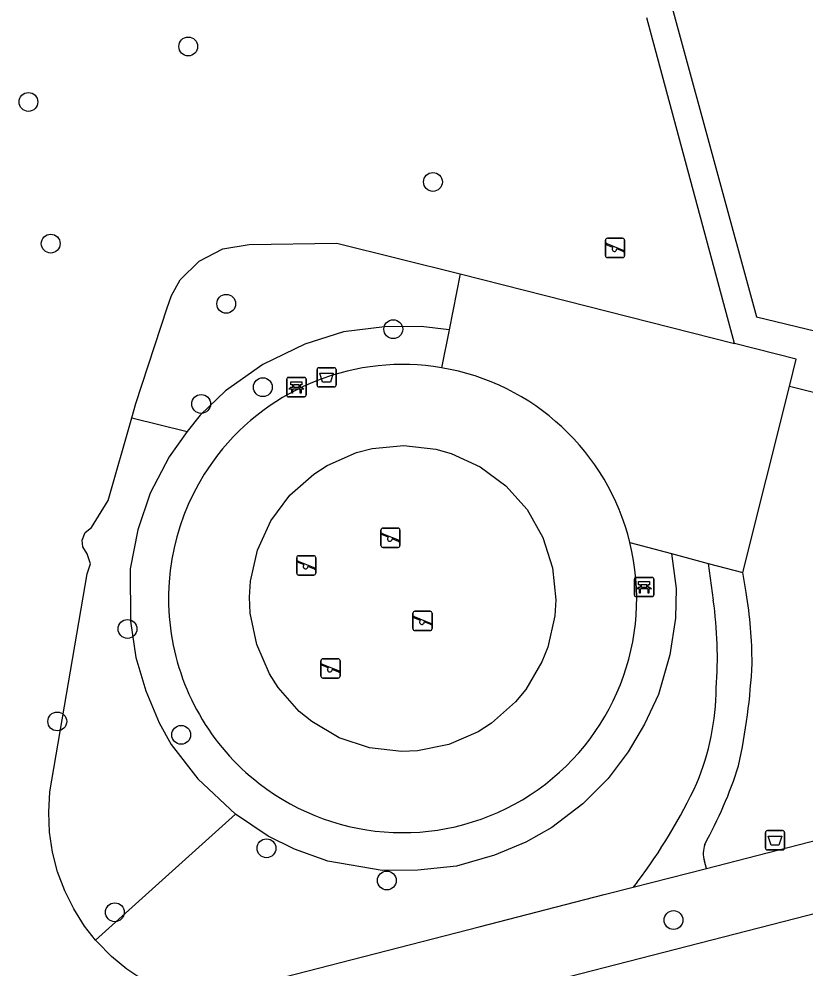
# Model space of a CAD drawing. Extents: x 157793 to 159380, y 380882 to 382313.
# Drawn here: x 158726.21 to 158767.06, y 381324.1 to 381373.42 of the extents above; entities that cross this region are included whole.
import ezdxf

# ---------------------------------------------------------------- set-up
doc = ezdxf.new("R2010")
doc.units = 0
for name, color, linetype in [('IMGEO_Afvalbak', 7, 'Continuous'), ('IMGEO_Bank', 7, 'Continuous'), ('IMGEO_Boom', 7, 'Continuous'), ('IMGEO_Groenvoorziening', 7, 'Continuous'), ('IMGEO_Rijbaan_lokaal_gesloten', 7, 'Continuous'), ('IMGEO_Speelvoorziening', 7, 'Continuous'), ('IMGEO_Voetpad_halfverhard', 7, 'Continuous'), ('IMGEO_Voetpad_open', 7, 'Continuous')]:
    doc.layers.add(name, color=color, linetype=linetype)

msp = doc.modelspace()

# ---------------------------------------------------------------- linework, layer by layer
at = {"layer": 'IMGEO_Afvalbak'}
for p, q in [((158741.678, 381354.416), (158741.678, 381355.216)), ((158741.678, 381355.216), (158741.678, 381354.416)), ((158741.778, 381355.316), (158742.568, 381355.316)), ((158742.568, 381355.316), (158741.778, 381355.316)), ((158742.668, 381355.216), (158742.668, 381354.416)), ((158742.668, 381354.416), (158742.668, 381355.216)), ((158742.568, 381354.316), (158741.778, 381354.316)), ((158741.778, 381354.316), (158742.568, 381354.316)), ((158764.955, 381330.382), (158764.955, 381331.182)), ((158764.955, 381331.182), (158764.955, 381330.382)), ((158765.055, 381331.282), (158765.845, 381331.282)), ((158765.845, 381331.282), (158765.055, 381331.282)), ((158765.945, 381331.182), (158765.945, 381330.382)), ((158765.945, 381330.382), (158765.945, 381331.182)), ((158765.845, 381330.282), (158765.055, 381330.282)), ((158765.055, 381330.282), (158765.845, 381330.282))]:
    msp.add_line(p, q, dxfattribs=at)
for points in [[(158741.821, 381355.03), (158742.525, 381355.03), (158742.376, 381354.56), (158741.97, 381354.56), (158741.821, 381355.03)], [(158765.098, 381330.996), (158765.802, 381330.996), (158765.653, 381330.526), (158765.247, 381330.526), (158765.098, 381330.996)]]:
    msp.add_lwpolyline(points, dxfattribs=at)
for centre, start, end in [((158741.778, 381355.216), 90, 180), ((158741.778, 381355.216), 90, 180), ((158742.568, 381355.216), 0, 90), ((158742.568, 381355.216), 360, 90), ((158741.778, 381354.416), 180, 270), ((158741.778, 381354.416), 180, 270), ((158742.568, 381354.416), 270, 0), ((158742.568, 381354.416), 270, 0), ((158765.055, 381331.182), 90, 180), ((158765.055, 381331.182), 90, 180), ((158765.845, 381331.182), 0, 90), ((158765.845, 381331.182), 360, 90), ((158765.055, 381330.382), 180, 270), ((158765.055, 381330.382), 180, 270), ((158765.845, 381330.382), 270, 0), ((158765.845, 381330.382), 270, 0)]:
    msp.add_arc(centre, 0.1, start, end, dxfattribs=at)
at = {"layer": 'IMGEO_Bank'}
for p, q in [((158740.109, 381353.881), (158740.109, 381354.722)), ((158740.109, 381354.722), (158740.109, 381353.881)), ((158740.184, 381354.806), (158741.025, 381354.806)), ((158741.025, 381354.806), (158740.184, 381354.806)), ((158741.109, 381354.731), (158741.109, 381353.89)), ((158741.109, 381353.89), (158741.109, 381354.731)), ((158740.806, 381354.204), (158740.413, 381354.204)), ((158740.418, 381354.312), (158740.418, 381354.418)), ((158740.462, 381354.418), (158740.462, 381354.312)), ((158740.75, 381354.424), (158740.468, 381354.424)), ((158740.468, 381354.306), (158740.75, 381354.306)), ((158740.756, 381354.312), (158740.756, 381354.418)), ((158740.8, 381354.418), (158740.8, 381354.312)), ((158741.034, 381353.806), (158740.193, 381353.806)), ((158740.193, 381353.806), (158741.034, 381353.806)), ((158758.156, 381343.505), (158758.156, 381344.346)), ((158758.156, 381344.346), (158758.156, 381343.505)), ((158758.231, 381344.43), (158759.072, 381344.43)), ((158759.072, 381344.43), (158758.231, 381344.43)), ((158759.156, 381344.355), (158759.156, 381343.514)), ((158759.156, 381343.514), (158759.156, 381344.355)), ((158758.853, 381343.828), (158758.46, 381343.828)), ((158758.465, 381343.936), (158758.465, 381344.042)), ((158758.509, 381344.042), (158758.509, 381343.936)), ((158758.797, 381344.048), (158758.515, 381344.048)), ((158758.515, 381343.93), (158758.797, 381343.93)), ((158758.803, 381343.936), (158758.803, 381344.042)), ((158758.847, 381344.042), (158758.847, 381343.936)), ((158759.081, 381343.43), (158758.24, 381343.43)), ((158758.24, 381343.43), (158759.081, 381343.43))]:
    msp.add_line(p, q, dxfattribs=at)
for points in [[(158740.412, 381354.424), (158740.326, 381354.424), (158740.326, 381354.585), (158740.889, 381354.585), (158740.889, 381354.424), (158740.806, 381354.424)], [(158740.356, 381354.204), (158740.214, 381354.204), (158740.326, 381354.306), (158740.412, 381354.306)], [(158740.406, 381354.197), (158740.406, 381353.99), (158740.363, 381353.99), (158740.363, 381354.197)], [(158740.806, 381354.306), (158740.889, 381354.306), (158741.001, 381354.204), (158740.862, 381354.204)], [(158740.856, 381354.197), (158740.856, 381353.99), (158740.812, 381353.99), (158740.812, 381354.197)], [(158758.459, 381344.048), (158758.373, 381344.048), (158758.373, 381344.209), (158758.936, 381344.209), (158758.936, 381344.048), (158758.853, 381344.048)], [(158758.403, 381343.828), (158758.261, 381343.828), (158758.373, 381343.93), (158758.459, 381343.93)], [(158758.453, 381343.821), (158758.453, 381343.614), (158758.41, 381343.614), (158758.41, 381343.821)], [(158758.853, 381343.93), (158758.936, 381343.93), (158759.048, 381343.828), (158758.909, 381343.828)], [(158758.903, 381343.821), (158758.903, 381343.614), (158758.859, 381343.614), (158758.859, 381343.821)]]:
    msp.add_lwpolyline(points, dxfattribs=at)
for centre, radius, start, end in [((158740.187, 381354.728), 0.0779, 92.4484, 184.2845), ((158740.187, 381354.728), 0.0779, 92.4484, 184.2845), ((158741.031, 381354.728), 0.0779, 2.4484, 94.2845), ((158741.031, 381354.728), 0.0779, 2.4484, 94.2845), ((158740.356, 381354.197), 0.00671, 2.8957, 87.1043), ((158740.413, 381354.197), 0.00671, 92.8957, 177.1043), ((158740.411, 381354.417), 0.00671, 2.8957, 87.1043), ((158740.411, 381354.313), 0.00671, 272.8957, 357.1043), ((158740.468, 381354.417), 0.00671, 92.8957, 177.1043), ((158740.468, 381354.313), 0.00671, 182.8957, 267.1043), ((158740.75, 381354.417), 0.00671, 2.8957, 87.1043), ((158740.75, 381354.313), 0.00671, 272.8957, 357.1043), ((158740.807, 381354.417), 0.00671, 92.8957, 177.1043), ((158740.807, 381354.313), 0.00671, 182.8957, 267.1043), ((158740.805, 381354.197), 0.00671, 2.8957, 87.1043), ((158740.862, 381354.197), 0.00671, 92.8957, 177.1043), ((158740.187, 381353.884), 0.0779, 182.4484, 274.2845), ((158740.187, 381353.884), 0.0779, 182.4484, 274.2845), ((158741.031, 381353.884), 0.0779, 272.4484, 4.2845), ((158741.031, 381353.884), 0.0779, 272.4484, 4.2845), ((158758.234, 381344.352), 0.0779, 92.4484, 184.2845), ((158758.234, 381344.352), 0.0779, 92.4484, 184.2845), ((158759.078, 381344.352), 0.0779, 2.4484, 94.2845), ((158759.078, 381344.352), 0.0779, 2.4484, 94.2845), ((158758.403, 381343.821), 0.00671, 2.8957, 87.1043), ((158758.46, 381343.821), 0.00671, 92.8957, 177.1043), ((158758.458, 381344.041), 0.00671, 2.8957, 87.1043), ((158758.458, 381343.937), 0.00671, 272.8957, 357.1043), ((158758.515, 381344.041), 0.00671, 92.8957, 177.1043), ((158758.515, 381343.937), 0.00671, 182.8957, 267.1043), ((158758.797, 381344.041), 0.00671, 2.8957, 87.1043), ((158758.797, 381343.937), 0.00671, 272.8957, 357.1043), ((158758.854, 381344.041), 0.00671, 92.8957, 177.1043), ((158758.854, 381343.937), 0.00671, 182.8957, 267.1043), ((158758.852, 381343.821), 0.00671, 2.8957, 87.1043), ((158758.909, 381343.821), 0.00671, 92.8957, 177.1043), ((158758.234, 381343.508), 0.0779, 182.4484, 274.2845), ((158758.234, 381343.508), 0.0779, 182.4484, 274.2845), ((158759.078, 381343.508), 0.0779, 272.4484, 4.2845), ((158759.078, 381343.508), 0.0779, 272.4484, 4.2845)]:
    msp.add_arc(centre, radius, start, end, dxfattribs=at)
at = {"layer": 'IMGEO_Boom'}
for centre in [(158734.994, 381371.993), (158726.699, 381369.11), (158747.697, 381364.958), (158727.856, 381361.756), (158736.966, 381358.633), (158745.637, 381357.313), (158738.866, 381354.302), (158735.664, 381353.435), (158731.841, 381341.755), (158728.195, 381336.953), (158734.628, 381336.258), (158739.053, 381330.368), (158745.303, 381328.696), (158731.187, 381327.045), (158760.181, 381326.643)]:
    msp.add_circle(centre, 0.489, dxfattribs=at)
at = {"layer": 'IMGEO_Groenvoorziening'}
for points in [[(158732.061, 381352.717), (158732.272, 381353.453), (158733.897, 381358.418), (158734.124, 381359.066), (158734.583, 381359.869), (158735.558, 381360.853), (158736.789, 381361.486), (158738.155, 381361.709), (158742.714, 381361.786), (158749.103, 381360.186)], [(158748.53, 381357.276), (158747.076, 381357.457), (158745.188, 381357.437), (158743.054, 381357.17), (158741.042, 381356.533), (158738.867, 381355.486), (158736.922, 381354.113), (158735.609, 381352.86), (158734.937, 381351.999)], [(158730.184, 381325.603), (158729.614, 381326.329), (158729.05, 381327.216), (158728.582, 381328.157), (158728.215, 381329.142), (158727.952, 381330.16), (158727.798, 381331.2), (158727.753, 381332.25), (158727.818, 381333.299), (158729.746, 381344.614), (158729.916, 381345.127), (158729.752, 381345.655), (158729.519, 381346.017), (158729.485, 381346.359), (158729.641, 381346.758), (158729.975, 381347.025), (158730.833, 381348.43), (158732.061, 381352.717)], [(158732.061, 381352.717), (158734.937, 381351.999)], [(158734.937, 381351.999), (158734.008, 381350.683), (158733.026, 381348.801), (158732.369, 381346.891), (158731.979, 381344.878), (158732, 381342.153), (158732.267, 381340.269), (158732.801, 381338.543), (158733.478, 381336.885), (158734.114, 381335.756), (158735.488, 381333.974), (158737.455, 381332.145)], [(158760.08, 381345.668), (158760.324, 381343.86), (158760.283, 381342.307), (158759.996, 381340.417), (158759.401, 381338.343), (158758.683, 381336.803), (158757.822, 381335.371), (158756.796, 381333.995), (158755.483, 381332.68), (158753.864, 381331.451), (158752.51, 381330.691), (158750.889, 381330.013), (158748.924, 381329.44), (158746.913, 381329.235), (158745.066, 381329.214), (158742.239, 381329.704), (158740.515, 381330.32), (158739.14, 381330.998), (158737.455, 381332.145)], [(158737.455, 381332.145), (158730.184, 381325.603)], [(158735.17, 381322.441), (158733.623, 381323.019), (158732.691, 381323.505), (158731.815, 381324.086), (158731.004, 381324.755), (158730.268, 381325.506), (158730.184, 381325.603)]]:
    msp.add_lwpolyline(points, dxfattribs=at)
at = {"layer": 'IMGEO_Rijbaan_lokaal_gesloten'}
msp.add_lwpolyline([(158752.888, 381323.219), (158793.073, 381333.563), (158815.884, 381338.501)], dxfattribs=at)
at = {"layer": 'IMGEO_Speelvoorziening'}
for p, q in [((158756.651, 381361.132), (158756.651, 381361.932)), ((158756.651, 381361.932), (158756.651, 381361.132)), ((158756.751, 381362.032), (158757.541, 381362.032)), ((158757.541, 381362.032), (158756.751, 381362.032)), ((158757.641, 381361.932), (158757.641, 381361.132)), ((158757.641, 381361.132), (158757.641, 381361.932)), ((158757.034, 381361.56), (158756.695, 381361.697)), ((158756.72, 381361.757), (158757.596, 381361.404)), ((158757.572, 381361.344), (158757.232, 381361.481)), ((158757.541, 381361.032), (158756.751, 381361.032)), ((158756.751, 381361.032), (158757.541, 381361.032)), ((158744.994, 381346.088), (158744.994, 381346.888)), ((158744.994, 381346.888), (158744.994, 381346.088)), ((158745.377, 381346.516), (158745.038, 381346.653)), ((158745.063, 381346.713), (158745.939, 381346.36)), ((158745.094, 381346.988), (158745.884, 381346.988)), ((158745.884, 381346.988), (158745.094, 381346.988)), ((158745.984, 381346.888), (158745.984, 381346.088)), ((158745.984, 381346.088), (158745.984, 381346.888)), ((158745.915, 381346.3), (158745.575, 381346.437)), ((158745.884, 381345.988), (158745.094, 381345.988)), ((158745.094, 381345.988), (158745.884, 381345.988)), ((158740.624, 381344.653), (158740.624, 381345.453)), ((158740.624, 381345.453), (158740.624, 381344.653)), ((158741.007, 381345.081), (158740.668, 381345.218)), ((158740.693, 381345.278), (158741.569, 381344.925)), ((158740.724, 381345.553), (158741.514, 381345.553)), ((158741.514, 381345.553), (158740.724, 381345.553)), ((158741.614, 381345.453), (158741.614, 381344.653)), ((158741.614, 381344.653), (158741.614, 381345.453)), ((158741.545, 381344.865), (158741.205, 381345.002)), ((158741.514, 381344.553), (158740.724, 381344.553)), ((158740.724, 381344.553), (158741.514, 381344.553)), ((158746.758, 381342.669), (158747.548, 381342.669)), ((158747.548, 381342.669), (158746.758, 381342.669)), ((158746.658, 381341.769), (158746.658, 381342.569)), ((158746.658, 381342.569), (158746.658, 381341.769)), ((158747.041, 381342.197), (158746.702, 381342.334)), ((158746.727, 381342.394), (158747.603, 381342.041)), ((158747.648, 381342.569), (158747.648, 381341.769)), ((158747.648, 381341.769), (158747.648, 381342.569)), ((158747.579, 381341.981), (158747.239, 381342.118)), ((158747.548, 381341.669), (158746.758, 381341.669)), ((158746.758, 381341.669), (158747.548, 381341.669)), ((158741.982, 381340.204), (158742.772, 381340.204)), ((158742.772, 381340.204), (158741.982, 381340.204)), ((158741.882, 381339.304), (158741.882, 381340.104)), ((158741.882, 381340.104), (158741.882, 381339.304)), ((158742.265, 381339.732), (158741.926, 381339.869)), ((158741.951, 381339.929), (158742.827, 381339.576)), ((158742.872, 381340.104), (158742.872, 381339.304)), ((158742.872, 381339.304), (158742.872, 381340.104)), ((158742.803, 381339.516), (158742.463, 381339.653)), ((158742.772, 381339.204), (158741.982, 381339.204)), ((158741.982, 381339.204), (158742.772, 381339.204))]:
    msp.add_line(p, q, dxfattribs=at)
for centre, radius, start, end in [((158756.751, 381361.932), 0.1, 90, 180), ((158756.751, 381361.932), 0.1, 90, 180), ((158757.541, 381361.932), 0.1, 0, 90), ((158757.541, 381361.932), 0.1, 360, 90), ((158756.708, 381361.727), 0.0327, 68.078, 248.078), ((158757.113, 381361.47), 0.12, 130.9928, 5.1632), ((158756.751, 381361.132), 0.1, 180, 270), ((158756.751, 381361.132), 0.1, 180, 270), ((158757.541, 381361.132), 0.1, 270, 0), ((158757.541, 381361.132), 0.1, 270, 0), ((158757.584, 381361.374), 0.0327, 248.078, 68.078), ((158745.094, 381346.888), 0.1, 90, 180), ((158745.094, 381346.888), 0.1, 90, 180), ((158745.051, 381346.683), 0.0327, 68.078, 248.078), ((158745.884, 381346.888), 0.1, 0, 90), ((158745.884, 381346.888), 0.1, 360, 90), ((158745.456, 381346.426), 0.12, 130.9928, 5.1632), ((158745.927, 381346.33), 0.0327, 248.078, 68.078), ((158745.094, 381346.088), 0.1, 180, 270), ((158745.094, 381346.088), 0.1, 180, 270), ((158745.884, 381346.088), 0.1, 270, 0), ((158745.884, 381346.088), 0.1, 270, 0), ((158740.724, 381345.453), 0.1, 90, 180), ((158740.724, 381345.453), 0.1, 90, 180), ((158740.681, 381345.248), 0.0327, 68.078, 248.078), ((158741.514, 381345.453), 0.1, 0, 90), ((158741.514, 381345.453), 0.1, 360, 90), ((158740.724, 381344.653), 0.1, 180, 270), ((158740.724, 381344.653), 0.1, 180, 270), ((158741.086, 381344.991), 0.12, 130.9928, 5.1632), ((158741.514, 381344.653), 0.1, 270, 0), ((158741.514, 381344.653), 0.1, 270, 0), ((158741.557, 381344.895), 0.0327, 248.078, 68.078), ((158746.758, 381342.569), 0.1, 90, 180), ((158746.758, 381342.569), 0.1, 90, 180), ((158747.548, 381342.569), 0.1, 0, 90), ((158747.548, 381342.569), 0.1, 360, 90), ((158746.715, 381342.364), 0.0327, 68.078, 248.078), ((158747.12, 381342.107), 0.12, 130.9928, 5.1632), ((158746.758, 381341.769), 0.1, 180, 270), ((158746.758, 381341.769), 0.1, 180, 270), ((158747.548, 381341.769), 0.1, 270, 0), ((158747.548, 381341.769), 0.1, 270, 0), ((158747.591, 381342.011), 0.0327, 248.078, 68.078), ((158741.982, 381340.104), 0.1, 90, 180), ((158741.982, 381340.104), 0.1, 90, 180), ((158742.772, 381340.104), 0.1, 0, 90), ((158742.772, 381340.104), 0.1, 360, 90), ((158741.939, 381339.899), 0.0327, 68.078, 248.078), ((158742.344, 381339.642), 0.12, 130.9928, 5.1632), ((158741.982, 381339.304), 0.1, 180, 270), ((158741.982, 381339.304), 0.1, 180, 270), ((158742.772, 381339.304), 0.1, 270, 0), ((158742.772, 381339.304), 0.1, 270, 0), ((158742.815, 381339.546), 0.0327, 248.078, 68.078)]:
    msp.add_arc(centre, radius, start, end, dxfattribs=at)
at = {"layer": 'IMGEO_Voetpad_halfverhard'}
for points in [[(158758.195, 381381.073), (158758.211, 381380.991), (158764.49, 381357.957), (158767.568, 381357.204)], [(158763.353, 381356.565), (158758.803, 381373.475)], [(158800.076, 381345.818), (158766.195, 381354.34)], [(158761.989, 381345.159), (158762.247, 381343.241)], [(158763.956, 381343.639), (158763.772, 381344.684)], [(158761.894, 381329.326), (158761.788, 381329.703)], [(158758.289, 381328.604), (158758.084, 381328.345)]]:
    msp.add_lwpolyline(points, dxfattribs=at)
for centre, radius, start, end in [((158741.37, 381340.264), 21.088, 355.706, 8.1156), ((158740.681, 381339.857), 23.581, 0.2546, 9.2288), ((158732.132, 381341.506), 32.166, 347.6854, 357.2482), ((158749.204, 381338.801), 13.195, 337.465, 359.4963), ((158741.76, 381341.624), 22.888, 331.1252, 342.2505), ((158736.057, 381345.532), 27.943, 322.7135, 335.0481), ((158763.152, 381330.115), 1.425, 161.3387, 196.8132)]:
    msp.add_arc(centre, radius, start, end, dxfattribs=at)
at = {"layer": 'IMGEO_Voetpad_open'}
for points in [[(158749.103, 381360.186), (158748.53, 381357.276)], [(158749.103, 381360.186), (158763.353, 381356.565)], [(158748.53, 381357.276), (158748.144, 381355.313)], [(158766.195, 381354.34), (158766.549, 381355.753), (158763.353, 381356.565)], [(158763.772, 381344.684), (158766.195, 381354.34)], [(158746.058, 381335.388), (158744.408, 381335.575), (158742.833, 381336.101), (158741.401, 381336.943), (158740.759, 381337.472), (158739.658, 381338.715), (158739.211, 381339.416), (158738.548, 381340.939), (158738.216, 381342.566), (158738.179, 381343.396), (158738.23, 381344.226), (158738.588, 381345.848), (158739.276, 381347.359), (158740.263, 381348.695), (158741.506, 381349.796), (158742.207, 381350.243), (158743.73, 381350.906), (158744.535, 381351.115), (158746.188, 381351.275), (158747.838, 381351.088), (158748.639, 381350.866), (158750.151, 381350.178), (158751.486, 381349.191), (158752.587, 381347.948), (158753.406, 381346.503), (158753.906, 381344.919), (158754.066, 381343.266), (158754.016, 381342.436), (158753.657, 381340.815), (158753.353, 381340.041), (158752.511, 381338.61), (158751.982, 381337.968), (158750.739, 381336.867), (158750.038, 381336.42), (158748.516, 381335.757), (158746.888, 381335.425), (158746.058, 381335.388)], [(158757.92, 381346.244), (158760.08, 381345.668)], [(158760.08, 381345.668), (158761.989, 381345.159)], [(158761.989, 381345.159), (158763.772, 381344.684)], [(158761.894, 381329.326), (158792.259, 381337.151), (158796.274, 381338.026)], [(158758.084, 381328.345), (158761.894, 381329.326)], [(158735.17, 381322.441), (158750.095, 381326.287), (158756.589, 381327.96), (158758.084, 381328.345)]]:
    msp.add_lwpolyline(points, dxfattribs=at)
for centre, radius, start, end in [((158746.12, 381343.338), 12.145, 80.4081, 142.2451), ((158746.122, 381343.33), 12.153, 13.8757, 80.4214), ((158746.122, 381343.331), 12.151, 142.2245, 232.2307), ((158746.123, 381343.331), 12.151, 232.2284, 13.8695)]:
    msp.add_arc(centre, radius, start, end, dxfattribs=at)

doc.saveas('drawing.dxf')
